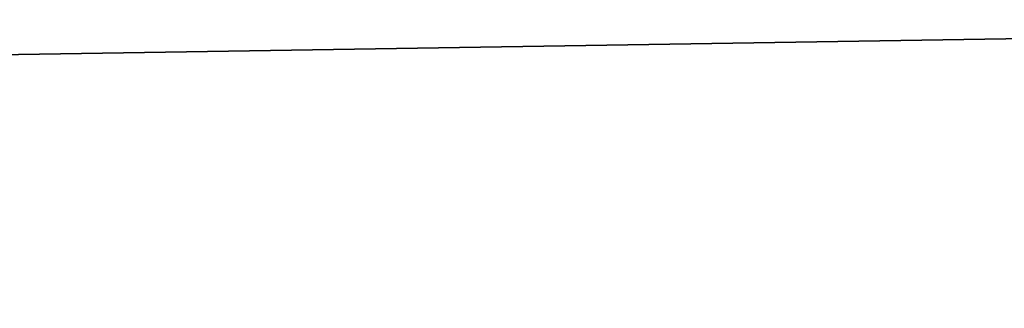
# Model space of a CAD drawing. Header units: millimetres. Extents: x -522 to 188, y -54 to 63.
# Tile 497 of 656: x -3.942558 to -3.940922, y -36.799521 to -36.799042. Entities that reach past the tile are written whole.
import ezdxf

# ---------------------------------------------------------------- set-up
doc = ezdxf.new("R2010")
doc.units = ezdxf.units.MM
doc.header["$LTSCALE"] = 65.185185
for name, color, linetype in [('1', 7, 'CONTINUOUS'), ('2', 7, 'CONTINUOUS'), ('8', 7, 'CONTINUOUS'), ('9', 7, 'CONTINUOUS')]:
    doc.layers.add(name, color=color, linetype=linetype)

msp = doc.modelspace()

# ---------------------------------------------------------------- linework, layer by layer
at = {"layer": '1', "color": 7, "linetype": 'CONTINUOUS'}
for points in [[(-4.178775, -36.8, -12.3100676), (-3.3646476, 23, -12.5570357), (-3.3647088, -36.8, -12.5570172), (-4.178775, -36.8, -12.3100676)], [(-4.178713, 23, -12.3100917), (-3.3646476, 23, -12.5570357), (-4.178775, -36.8, -12.3100676), (-4.178713, 23, -12.3100917)]]:
    msp.add_3dface(points, dxfattribs=at)
at = {"layer": '2', "color": 7, "linetype": 'CONTINUOUS'}
for points in [[(-3.3647088, -36.8, 12.5570172), (-4.178713, 23, 12.3100917), (-4.178775, -36.8, 12.3100676), (-3.3647088, -36.8, 12.5570172)], [(-3.3646476, 23, 12.5570357), (-4.178713, 23, 12.3100917), (-3.3647088, -36.8, 12.5570172), (-3.3646476, 23, 12.5570357)]]:
    msp.add_3dface(points, dxfattribs=at)
at = {"layer": '8', "color": 3, "linetype": 'CONTINUOUS'}
for points in [[(-3.5424354, -36.7927089, -10.4356782), (-3.998883, -36.8, -10.1399671), (-4.2173768, -36.7927089, -10.1816483), (-3.5424354, -36.7927089, -10.4356782)], [(-3.6503799, -36.8, -10.2705676), (-3.998883, -36.8, -10.1399671), (-3.5424354, -36.7927089, -10.4356782), (-3.6503799, -36.8, -10.2705676)]]:
    msp.add_3dface(points, dxfattribs=at)
at = {"layer": '9', "color": 3, "linetype": 'CONTINUOUS'}
for points in [[(-3.9988822, -36.8, 10.1399675), (-3.650379, -36.8, 10.2705679), (-4.2173768, -36.7927089, 10.1816483), (-3.9988822, -36.8, 10.1399675)], [(-4.2173768, -36.7927089, 10.1816483), (-3.650379, -36.8, 10.2705679), (-3.5424354, -36.7927089, 10.4356782), (-4.2173768, -36.7927089, 10.1816483)]]:
    msp.add_3dface(points, dxfattribs=at)

doc.saveas('drawing.dxf')
